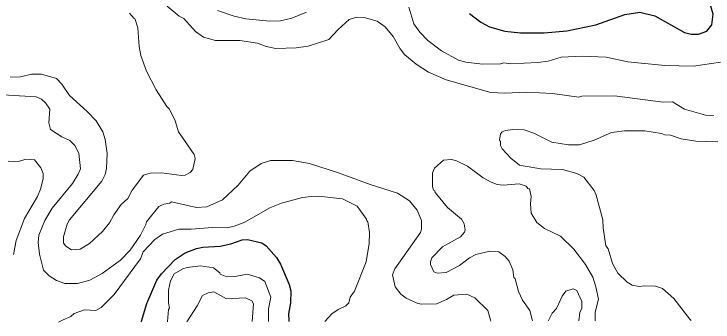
# Model space of a CAD drawing. Extents: x 447.8 to 473.9, y 7733.1 to 7760.8.
# Drawn here: x 462.179 to 464.34, y 7733.117 to 7734.069 of the extents above; entities that cross this region are included whole.
import ezdxf

# ---------------------------------------------------------------- set-up
doc = ezdxf.new("R2010")
doc.units = 0
doc.header["$LTSCALE"] = 0.032
doc.layers.add('1', color=7, linetype='Continuous', lineweight=25)
doc.layers.add('2', color=7, linetype='Continuous', lineweight=13)

msp = doc.modelspace()

# ---------------------------------------------------------------- linework, layer by layer
at = {"layer": '1'}
for points in [[(464.3206, 7734.0154), (464.3366, 7734.0358), (464.3401, 7734.0688), (464.3194, 7734.1394), (464.3153, 7734.1822), (464.3272, 7734.2235), (464.3383, 7734.2402), (464.3533, 7734.2502)], [(463.5874, 7734.0703), (463.6223, 7734.0435), (463.6488, 7734.0297), (463.6969, 7734.016), (463.7445, 7734.0104), (463.8178, 7734.0104), (463.8884, 7734.0168), (463.9774, 7734.0351), (464.0672, 7734.0671), (464.114, 7734.0744), (464.1605, 7734.0632), (464.2519, 7734.0115), (464.2727, 7734.0064), (464.2952, 7734.0064), (464.3206, 7734.0154)], [(462.5719, 7733.1174), (462.5727, 7733.1199), (462.5896, 7733.1739), (462.6203, 7733.2466), (462.6346, 7733.2659), (462.6772, 7733.3098), (462.7084, 7733.3308), (462.7433, 7733.3442), (462.7624, 7733.3484), (462.8162, 7733.351), (462.8495, 7733.358), (462.8845, 7733.3706), (462.9006, 7733.3714), (462.9447, 7733.3611), (462.9584, 7733.3526), (462.9907, 7733.316), (463.0032, 7733.2958), (463.0301, 7733.2332), (463.0351, 7733.2136), (463.0337, 7733.1766), (463.028, 7733.1422), (463.0288, 7733.1215), (463.0289, 7733.1184)]]:
    msp.add_lwpolyline(points, dxfattribs=at)
at = {"layer": '2'}
for points in [[(462.6529, 7734.0928), (462.6893, 7734.0624), (462.7038, 7734.0555), (462.7399, 7734.0146), (462.7644, 7733.9974), (462.8023, 7733.9872), (462.8768, 7733.9871), (462.9322, 7733.979), (462.9586, 7733.9683), (462.9879, 7733.9623), (463.0514, 7733.9648), (463.0884, 7733.9695), (463.1527, 7733.9901), (463.1811, 7734.0209), (463.2155, 7734.052), (463.2375, 7734.0592), (463.2615, 7734.0578), (463.3012, 7734.0472), (463.3266, 7734.0289), (463.3507, 7733.9994), (463.3726, 7733.9617), (463.3866, 7733.9435), (463.4219, 7733.9141), (463.4609, 7733.8889), (463.5147, 7733.8654), (463.6528, 7733.826), (463.6962, 7733.8243), (463.7636, 7733.8276), (463.8438, 7733.8235), (463.9253, 7733.8123)], [(462.1674, 7733.8741), (462.1995, 7733.8749), (462.2332, 7733.8829), (462.2642, 7733.8829), (462.3106, 7733.8698), (462.3271, 7733.8519), (462.3507, 7733.8169), (462.4053, 7733.768), (462.4331, 7733.7388), (462.4538, 7733.7044), (462.4612, 7733.6814), (462.4666, 7733.6375), (462.465, 7733.5913), (462.4604, 7733.573), (462.4505, 7733.552), (462.3502, 7733.4322), (462.3435, 7733.419), (462.3322, 7733.3806), (462.3322, 7733.3606), (462.3387, 7733.3512), (462.3562, 7733.3399), (462.3839, 7733.3419), (462.4125, 7733.3596), (462.4529, 7733.3961), (462.4744, 7733.4231), (462.4878, 7733.4479), (462.5104, 7733.4799), (462.5309, 7733.4982), (462.5441, 7733.5248), (462.5789, 7733.5709), (462.6003, 7733.5767), (462.635, 7733.5775), (462.6963, 7733.5695), (462.7083, 7733.5703), (462.7237, 7733.5787), (462.7321, 7733.5887), (462.7392, 7733.6222), (462.7362, 7733.6348), (462.6876, 7733.7051), (462.6771, 7733.7388), (462.6596, 7733.7743), (462.6511, 7733.7828), (462.6187, 7733.8346), (462.5885, 7733.892), (462.5707, 7733.9409), (462.5654, 7733.9683), (462.5614, 7734.0257), (462.5526, 7734.0548), (462.5491, 7734.0556), (462.5364, 7734.0712)], [(463.0834, 7734.0749), (463.0378, 7734.0556), (463.0027, 7734.0483), (462.9699, 7734.0466), (462.896, 7734.0538), (462.8599, 7734.0621), (462.8077, 7734.0799)], [(463.6272, 7733.9135), (463.5759, 7733.9199), (463.5533, 7733.9258), (463.5005, 7733.9552), (463.4586, 7733.9869), (463.4334, 7734.0131), (463.4146, 7734.0386), (463.3991, 7734.0902)], [(463.8308, 7733.9235), (463.7987, 7733.9185), (463.714, 7733.9149), (463.6929, 7733.918), (463.6827, 7733.915), (463.6272, 7733.9135)], [(464.3631, 7733.9202), (464.2802, 7733.9078), (464.1915, 7733.9094), (464.0765, 7733.9214), (464.0095, 7733.9359), (463.9353, 7733.9382), (463.8703, 7733.9358), (463.8308, 7733.9235)], [(462.0926, 7733.8224), (462.2476, 7733.8131), (462.2639, 7733.8059), (462.276, 7733.7944), (462.2896, 7733.7751), (462.2865, 7733.7323), (462.2913, 7733.7122), (462.3266, 7733.6893), (462.3511, 7733.6778), (462.3667, 7733.6622), (462.3795, 7733.6386), (462.3841, 7733.5905), (462.3778, 7733.5743), (462.3598, 7733.5453), (462.2974, 7733.4692), (462.2747, 7733.4307), (462.2561, 7733.3857), (462.2536, 7733.3623), (462.2575, 7733.3265), (462.2705, 7733.2773), (462.2878, 7733.2596), (462.3107, 7733.2455), (462.3365, 7733.236), (462.3753, 7733.2361), (462.4133, 7733.2458), (462.4518, 7733.2664), (462.5082, 7733.3079), (462.5381, 7733.3392), (462.5695, 7733.3854), (462.5867, 7733.4181), (462.5881, 7733.4269), (462.6266, 7733.4734), (462.6424, 7733.4813), (462.6606, 7733.4844), (462.6655, 7733.4878), (462.7429, 7733.4707), (462.7754, 7733.4725), (462.8238, 7733.4944), (462.872, 7733.5403), (462.9082, 7733.5829), (462.9431, 7733.6068), (462.9722, 7733.6159), (463.0396, 7733.616), (463.0925, 7733.6072), (463.1826, 7733.5783), (463.2805, 7733.542), (463.3643, 7733.5153), (463.402, 7733.4919), (463.4249, 7733.463), (463.4384, 7733.431), (463.4391, 7733.4043), (463.4355, 7733.3934), (463.356, 7733.2815), (463.3494, 7733.2629), (463.3575, 7733.2251), (463.3747, 7733.2034), (463.3917, 7733.1901), (463.4275, 7733.1742), (463.4401, 7733.172), (463.4847, 7733.1728), (463.5157, 7733.1862), (463.5388, 7733.2003), (463.5786, 7733.2031), (463.604, 7733.1913), (463.6442, 7733.152), (463.6524, 7733.1231), (463.6534, 7733.1197)], [(463.9253, 7733.8123), (463.9348, 7733.8147), (464.0358, 7733.8155), (464.1864, 7733.7966), (464.2149, 7733.797), (464.2522, 7733.7745)], [(464.2522, 7733.7745), (464.3164, 7733.7562), (464.3423, 7733.7547)], [(464.2723, 7733.121), (464.2688, 7733.1255), (464.2185, 7733.1898), (464.1839, 7733.2202), (464.1627, 7733.228), (464.1295, 7733.2288), (464.1113, 7733.2264), (464.0898, 7733.2306), (464.0742, 7733.2401), (464.0458, 7733.2677), (464.0293, 7733.2979), (464.0162, 7733.3432), (464.0091, 7733.3528), (464.0003, 7733.4084), (463.9993, 7733.4323), (463.9792, 7733.5084), (463.9727, 7733.5233), (463.9409, 7733.5646), (463.9187, 7733.5758), (463.8742, 7733.5878), (463.8062, 7733.5903), (463.7418, 7733.6016), (463.715, 7733.6237), (463.6886, 7733.6522), (463.6828, 7733.6628), (463.6827, 7733.675), (463.6796, 7733.6789), (463.6826, 7733.6982), (463.6886, 7733.7045), (463.6989, 7733.7089), (463.7213, 7733.7122), (463.7559, 7733.7106), (463.7856, 7733.7008), (463.8421, 7733.6732), (463.8937, 7733.6641), (463.9277, 7733.6648), (463.9723, 7733.6791), (464.0261, 7733.7025), (464.0664, 7733.7074), (464.1297, 7733.7074), (464.1807, 7733.6993), (464.1912, 7733.6953), (464.2086, 7733.6945), (464.2417, 7733.6835), (464.2868, 7733.6762), (464.3552, 7733.6737)], [(462.1609, 7733.6143), (462.1924, 7733.6125), (462.216, 7733.6199), (462.2423, 7733.6181), (462.2623, 7733.5935), (462.2688, 7733.5756), (462.2688, 7733.5598), (462.2611, 7733.5273), (462.2516, 7733.5048), (462.211, 7733.4364), (462.1854, 7733.3687), (462.1776, 7733.3253)], [(463.7818, 7733.12), (463.7806, 7733.1247), (463.7734, 7733.1526), (463.7508, 7733.1847), (463.7383, 7733.2113), (463.7284, 7733.2504), (463.7245, 7733.2548), (463.7212, 7733.2779), (463.7101, 7733.3054), (463.6977, 7733.3196), (463.6779, 7733.3337), (463.6504, 7733.3354), (463.6065, 7733.3253), (463.5872, 7733.3147), (463.5562, 7733.2912), (463.5152, 7733.2697), (463.4872, 7733.2681), (463.4764, 7733.272), (463.4664, 7733.2941), (463.4664, 7733.3033), (463.4711, 7733.3155), (463.5035, 7733.3492), (463.5598, 7733.38), (463.5719, 7733.3945), (463.5736, 7733.4013), (463.5711, 7733.4206), (463.5623, 7733.4343), (463.519, 7733.4711), (463.481, 7733.5173), (463.4804, 7733.5223), (463.4763, 7733.5246), (463.4729, 7733.5356), (463.4728, 7733.578), (463.4785, 7733.5926), (463.5064, 7733.6167), (463.53, 7733.6192), (463.5452, 7733.6158), (463.5806, 7733.5985), (463.6296, 7733.5629), (463.6542, 7733.5486), (463.6728, 7733.5422), (463.6913, 7733.5399), (463.7405, 7733.5438), (463.7621, 7733.5366), (463.7679, 7733.5296), (463.7723, 7733.5286), (463.7781, 7733.5053), (463.7758, 7733.4825), (463.7774, 7733.4536), (463.7951, 7733.4247), (463.8188, 7733.4056), (463.8681, 7733.3823), (463.9102, 7733.3421), (463.9459, 7733.2951), (463.9681, 7733.2552), (463.9779, 7733.2258), (463.9857, 7733.1879), (463.9762, 7733.1475), (463.9762, 7733.1215), (463.9762, 7733.1204)], [(462.317, 7733.1168), (462.3306, 7733.1231), (462.3543, 7733.1341), (462.3652, 7733.1431), (462.3971, 7733.1542), (462.4316, 7733.1519), (462.4481, 7733.1619), (462.4881, 7733.2014), (462.5705, 7733.3124), (462.5783, 7733.3342), (462.6148, 7733.372), (462.6382, 7733.3886), (462.6885, 7733.4043), (462.7269, 7733.4036), (462.7927, 7733.4091), (462.8379, 7733.4084), (462.8592, 7733.4129), (462.8929, 7733.4251), (462.9696, 7733.4702), (463.0056, 7733.4839), (463.0712, 7733.5012), (463.0976, 7733.5053), (463.1203, 7733.5054), (463.1949, 7733.4973), (463.24, 7733.475), (463.269, 7733.4348), (463.2693, 7733.4293), (463.273, 7733.4267), (463.2779, 7733.3938), (463.2771, 7733.3591), (463.2674, 7733.303), (463.2315, 7733.2123), (463.2186, 7733.1933), (463.214, 7733.1763), (463.2044, 7733.1667), (463.1811, 7733.1558), (463.162, 7733.1423), (463.1404, 7733.1186)], [(462.9662, 7733.1182), (462.9662, 7733.1215), (462.9662, 7733.1578), (462.9725, 7733.1941), (462.9548, 7733.2422), (462.9382, 7733.2531), (462.9001, 7733.2648), (462.8623, 7733.2577), (462.8367, 7733.2562), (462.8158, 7733.2649), (462.8151, 7733.269), (462.7959, 7733.2839), (462.7558, 7733.2906), (462.7144, 7733.2857), (462.7013, 7733.2816), (462.6743, 7733.2661), (462.663, 7733.2436), (462.6568, 7733.2155), (462.6568, 7733.1764), (462.66, 7733.1598), (462.6568, 7733.1555), (462.6536, 7733.1183), (462.6535, 7733.1176)], [(462.9155, 7733.1181), (462.9196, 7733.1731), (462.9146, 7733.1824), (462.8946, 7733.1919), (462.8364, 7733.1888), (462.797, 7733.2096), (462.7787, 7733.2071), (462.7618, 7733.1983), (462.7456, 7733.1664), (462.7128, 7733.1177)], [(463.9251, 7733.1203), (463.9281, 7733.1476), (463.9344, 7733.1586), (463.9343, 7733.1799), (463.9187, 7733.2146), (463.9073, 7733.2192), (463.8849, 7733.2126), (463.8737, 7733.1962), (463.8564, 7733.1584), (463.8425, 7733.144), (463.8319, 7733.1215), (463.8312, 7733.1201)]]:
    msp.add_lwpolyline(points, dxfattribs=at)

doc.saveas('drawing.dxf')
